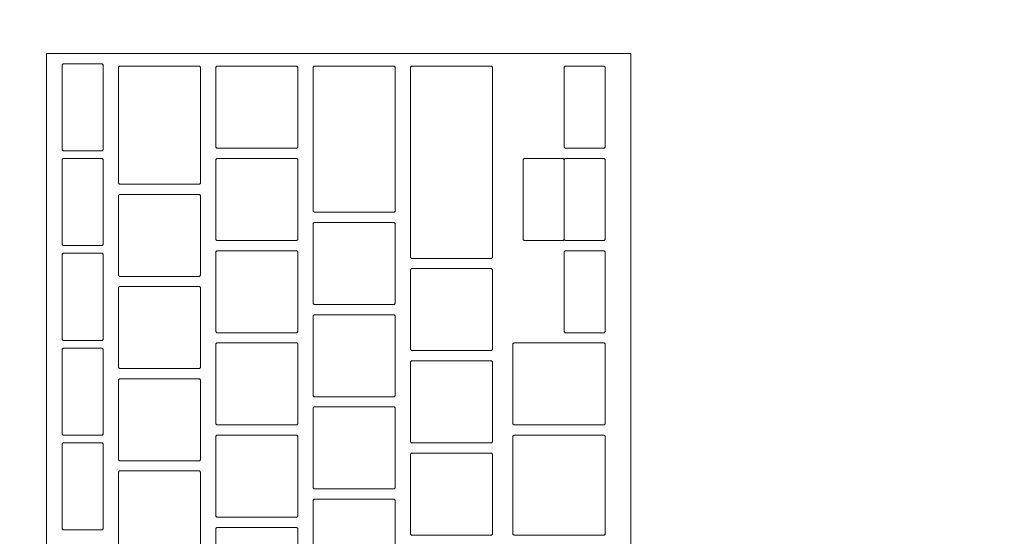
# Model space of a CAD drawing. Header units: metres. Extents: x -3.6 to 84.5, y -11 to 16.8.
# Tile 305 of 656: x 26.32 to 26.512, y 12.065 to 12.166. Entities that reach past the tile are written whole.
import ezdxf

# ---------------------------------------------------------------- set-up
doc = ezdxf.new("R2010")
doc.units = ezdxf.units.M
doc.header["$MEASUREMENT"] = 0
doc.linetypes.add('Wipeout_Contour', pattern=[1, 0, -1])
doc.layers.add('152 - Bemaßung_ Beschriftung.Ausbau', color=7, linetype='Continuous')
doc.layers.add('701 - Einrichtung.Möbel', color=7, linetype='Continuous')
doc.styles.add('ERSTELLTER_STIL_2', font='txt')
doc.dimstyles.new('ERSTELLTER_STIL__1', dxfattribs={"dimtxt": 0.1, "dimasz": 0.0532, "dimexe": 0.18, "dimexo": 0.0625, "dimgap": 0, "dimtad": 1, "dimzin": 0, "dimdsep": 46, "dimtxsty": 'ERSTELLTER_STIL_2', "dimblk": 'ARROWHEAD_2', "dimblk1": 'ARROWHEAD_2', "dimblk2": 'ARROWHEAD_2', "dimcen": 0.09, "dimse1": 1, "dimse2": 1, "dimclrd": 7, "dimclre": 7, "dimclrt": 7, "dimazin": 0, "dimtfac": 1, "dimtdec": 4, "dimtmove": 0, "dimatfit": 3, "dimfxl": 1, "dimtolj": 1, "dimtzin": 0, "dimarcsym": 0})
doc.dimstyles.new('ERSTELLTER_STIL__3', dxfattribs={"dimtxt": 0.1, "dimasz": 0.0532, "dimexe": 0.18, "dimexo": 0.0625, "dimgap": 0, "dimtad": 1, "dimtih": 1, "dimtoh": 1, "dimzin": 0, "dimdsep": 46, "dimtxsty": 'ERSTELLTER_STIL_2', "dimblk": 'ARROWHEAD_2', "dimblk1": 'ARROWHEAD_2', "dimblk2": 'ARROWHEAD_2', "dimcen": 0.09, "dimse1": 1, "dimse2": 1, "dimclrd": 7, "dimclre": 7, "dimclrt": 7, "dimazin": 0, "dimtfac": 1, "dimtdec": 4, "dimtmove": 0, "dimatfit": 3, "dimfxl": 1, "dimtolj": 1, "dimtzin": 0, "dimarcsym": 0})

# ---------------------------------------------------------------- blocks, each defined once
blk = doc.blocks.new('*D375')
at = {"layer": '152 - Bemaßung_ Beschriftung.Ausbau', "color": 7, "linetype": 'Continuous', "lineweight": 5}
for p, q in [((25.795, 15.3025), (25.795, 15.4075)), ((25.68021, 15.39), (25.63979, 15.32)), ((25.81521, 15.39), (25.77479, 15.32)), ((25.66, 15.355), (25.795, 15.355)), ((25.795, 15.355), (29.255, 15.355))]:
    blk.add_line(p, q, dxfattribs=at)
blk = doc.blocks.new('ARROWHEAD_2')
at = {"color": 0, "linetype": 'Continuous', "lineweight": 0}
for p, q in [((-0.3781, -0.655), (0.3781, 0.655)), ((0, 0), (-1, 0))]:
    blk.add_line(p, q, dxfattribs=at)
blk = doc.blocks.new('*D376')
at = {"layer": '152 - Bemaßung_ Beschriftung.Ausbau', "color": 7, "linetype": 'Continuous', "lineweight": 5}
for p, q in [((25.81521, 15.39), (25.77479, 15.32)), ((29.27521, 15.39), (29.23479, 15.32)), ((25.795, 15.355), (29.255, 15.355))]:
    blk.add_line(p, q, dxfattribs=at)
at = {"layer": '152 - Bemaßung_ Beschriftung.Ausbau', "color": 7, "lineweight": 5, "char_height": 0.1, "attachment_point": 7, "style": 'ERSTELLTER_STIL_2'}
for s, insert in [('\\A1;{\\pql;\\fArial|b0|i0|c0|p38;13\\fArial|b0|i0|c0|p38;\\A1{\\H.66x;\\S25^  ;}}', (28.98283, 15.37329)), ('\\A1;{\\pql;\\fArial|b0|i0|c0|p38;3,46}', (27.266, 15.375))]:
    blk.add_mtext(s, dxfattribs=dict(at, insert=insert))
blk = doc.blocks.new('*D377')
at = {"layer": '152 - Bemaßung_ Beschriftung.Ausbau', "color": 7, "linetype": 'Continuous', "lineweight": 5}
for p, q in [((29.255, 15.3025), (29.255, 15.4075)), ((29.3875, 15.3025), (29.3875, 15.4075)), ((29.27521, 15.39), (29.23479, 15.32)), ((29.40771, 15.39), (29.36729, 15.32)), ((25.795, 15.355), (29.255, 15.355)), ((29.255, 15.355), (29.3875, 15.355)), ((29.3875, 15.355), (36.4575, 15.355))]:
    blk.add_line(p, q, dxfattribs=at)
blk = doc.blocks.new('*D648')
at = {"layer": '152 - Bemaßung_ Beschriftung.Ausbau', "color": 7, "linetype": 'Continuous', "lineweight": 5}
for p, q in [((-1.675, 13.455), (-1.675, 13.695)), ((-1.71, 13.47521), (-1.64, 13.43479)), ((-1.6225, 13.455), (-1.7275, 13.455)), ((-1.675, 0.245), (-1.675, 13.455)), ((-1.71, 0.26521), (-1.64, 0.22479)), ((-1.6225, 0.245), (-1.7275, 0.245)), ((-1.675, 0.005), (-1.675, 0.245))]:
    blk.add_line(p, q, dxfattribs=at)
at = {"layer": '152 - Bemaßung_ Beschriftung.Ausbau', "color": 7, "lineweight": 5, "insert": (-1.695, 6.67903), "char_height": 0.1, "attachment_point": 7, "rotation": 90, "style": 'ERSTELLTER_STIL_2'}
blk.add_mtext('\\A1;{\\pql;\\fArial|b0|i0|c0|p38;13,21}', dxfattribs=at)

msp = doc.modelspace()

# ---------------------------------------------------------------- wipeouts: each hides what was drawn before it
at = {"color": 254, "linetype": 'Wipeout_Contour', "lineweight": 0, "ltscale": 116.037036}
msp.add_wipeout([(25.93999, 11.075), (26.83999, 11.075), (26.83999, 12.975), (25.93999, 12.975)], dxfattribs=at).dxf.layer = '701 - Einrichtung.Möbel'

# ---------------------------------------------------------------- next in the draw order: wipeouts: each hides what was drawn before it
at = {"color": 254, "linetype": 'Wipeout_Contour', "lineweight": 0, "ltscale": 115.992173}
msp.add_wipeout([(26.43909, 11.89722), (26.43909, 12.15922), (26.32509, 12.15922), (26.32509, 11.89722)], dxfattribs=at).dxf.layer = '701 - Einrichtung.Möbel'

# ---------------------------------------------------------------- next in the draw order: linework, layer by layer
at = {"layer": '701 - Einrichtung.Möbel', "color": 7, "linetype": 'Continuous', "lineweight": 5, "flags": 128}
msp.add_lwpolyline([(26.43909, 11.89722), (26.43909, 12.15922), (26.32509, 12.15922), (26.32509, 11.89722)], close=True, dxfattribs=at)

# ---------------------------------------------------------------- next in the draw order: wipeouts: each hides what was drawn before it
at = {"color": 254, "linetype": 'Wipeout_Contour', "lineweight": 0, "ltscale": 260.579523}
msp.add_wipeout([(26.33609, 12.14872), (26.33609, 12.15702), (26.33589, 12.15722), (26.32829, 12.15722), (26.32809, 12.15702), (26.32809, 12.14042), (26.32829, 12.14022), (26.33589, 12.14022), (26.33609, 12.14042)], dxfattribs=at).dxf.layer = '701 - Einrichtung.Möbel'
at = {"color": 254, "linetype": 'Wipeout_Contour', "lineweight": 0, "ltscale": 260.692767}
msp.add_wipeout([(26.35509, 12.14522), (26.35509, 12.15652), (26.35489, 12.15672), (26.33929, 12.15672), (26.33909, 12.15652), (26.33909, 12.13392), (26.33929, 12.13372), (26.35489, 12.13372), (26.35509, 12.13392)], dxfattribs=at).dxf.layer = '701 - Einrichtung.Möbel'
at = {"color": 254, "linetype": 'Wipeout_Contour', "lineweight": 0, "ltscale": 260.860819}
msp.add_wipeout([(26.37409, 12.14872), (26.37409, 12.15652), (26.37389, 12.15672), (26.35829, 12.15672), (26.35809, 12.15652), (26.35809, 12.14092), (26.35829, 12.14072), (26.37389, 12.14072), (26.37409, 12.14092)], dxfattribs=at).dxf.layer = '701 - Einrichtung.Möbel'
at = {"color": 254, "linetype": 'Wipeout_Contour', "lineweight": 0, "ltscale": 260.993101}
msp.add_wipeout([(26.39309, 12.14247), (26.39309, 12.15652), (26.39289, 12.15672), (26.37729, 12.15672), (26.37709, 12.15652), (26.37709, 12.12842), (26.37729, 12.12822), (26.39289, 12.12822), (26.39309, 12.12842)], dxfattribs=at).dxf.layer = '701 - Einrichtung.Möbel'
at = {"color": 254, "linetype": 'Wipeout_Contour', "lineweight": 0, "ltscale": 261.131742}
msp.add_wipeout([(26.41209, 12.13797), (26.41209, 12.15652), (26.41189, 12.15672), (26.39629, 12.15672), (26.39609, 12.15652), (26.39609, 12.11942), (26.39629, 12.11922), (26.41189, 12.11922), (26.41209, 12.11942)], dxfattribs=at).dxf.layer = '701 - Einrichtung.Möbel'
at = {"color": 254, "linetype": 'Wipeout_Contour', "lineweight": 0, "ltscale": 261.380193}
msp.add_wipeout([(26.43409, 12.14872), (26.43409, 12.15652), (26.43389, 12.15672), (26.42629, 12.15672), (26.42609, 12.15652), (26.42609, 12.14092), (26.42629, 12.14072), (26.43389, 12.14072), (26.43409, 12.14092)], dxfattribs=at).dxf.layer = '701 - Einrichtung.Möbel'
at = {"color": 254, "linetype": 'Wipeout_Contour', "lineweight": 0, "ltscale": 260.509704}
msp.add_wipeout([(26.33609, 12.13022), (26.33609, 12.13852), (26.33589, 12.13872), (26.32829, 12.13872), (26.32809, 12.13852), (26.32809, 12.12192), (26.32829, 12.12172), (26.33589, 12.12172), (26.33609, 12.12192)], dxfattribs=at).dxf.layer = '701 - Einrichtung.Möbel'
at = {"color": 254, "linetype": 'Wipeout_Contour', "lineweight": 0, "ltscale": 260.792958}
msp.add_wipeout([(26.37409, 12.13072), (26.37409, 12.13852), (26.37389, 12.13872), (26.35829, 12.13872), (26.35809, 12.13852), (26.35809, 12.12292), (26.35829, 12.12272), (26.37389, 12.12272), (26.37409, 12.12292)], dxfattribs=at).dxf.layer = '701 - Einrichtung.Möbel'
at = {"color": 254, "linetype": 'Wipeout_Contour', "lineweight": 0, "ltscale": 261.312467}
msp.add_wipeout([(26.43409, 12.13072), (26.43409, 12.13852), (26.43389, 12.13872), (26.42629, 12.13872), (26.42609, 12.13852), (26.42609, 12.12292), (26.42629, 12.12272), (26.43389, 12.12272), (26.43409, 12.12292)], dxfattribs=at).dxf.layer = '701 - Einrichtung.Möbel'
at = {"color": 254, "linetype": 'Wipeout_Contour', "lineweight": 0, "ltscale": 260.611315}
msp.add_wipeout([(26.35509, 12.12372), (26.35509, 12.13152), (26.35489, 12.13172), (26.33929, 12.13172), (26.33909, 12.13152), (26.33909, 12.11592), (26.33929, 12.11572), (26.35489, 12.11572), (26.35509, 12.11592)], dxfattribs=at).dxf.layer = '701 - Einrichtung.Möbel'
at = {"color": 254, "linetype": 'Wipeout_Contour', "lineweight": 0, "ltscale": 260.901189}
msp.add_wipeout([(26.39309, 12.11822), (26.39309, 12.12602), (26.39289, 12.12622), (26.37729, 12.12622), (26.37709, 12.12602), (26.37709, 12.11042), (26.37729, 12.11022), (26.39289, 12.11022), (26.39309, 12.11042)], dxfattribs=at).dxf.layer = '701 - Einrichtung.Möbel'
at = {"color": 254, "linetype": 'Wipeout_Contour', "lineweight": 0, "ltscale": 260.439972}
msp.add_wipeout([(26.33609, 12.11172), (26.33609, 12.12002), (26.33589, 12.12022), (26.32829, 12.12022), (26.32809, 12.12002), (26.32809, 12.10342), (26.32829, 12.10322), (26.33589, 12.10322), (26.33609, 12.10342)], dxfattribs=at).dxf.layer = '701 - Einrichtung.Möbel'
at = {"color": 254, "linetype": 'Wipeout_Contour', "lineweight": 0, "ltscale": 260.725181}
msp.add_wipeout([(26.37409, 12.11272), (26.37409, 12.12052), (26.37389, 12.12072), (26.35829, 12.12072), (26.35809, 12.12052), (26.35809, 12.10492), (26.35829, 12.10472), (26.37389, 12.10472), (26.37409, 12.10492)], dxfattribs=at).dxf.layer = '701 - Einrichtung.Möbel'
at = {"color": 254, "linetype": 'Wipeout_Contour', "lineweight": 0, "ltscale": 261.244824}
msp.add_wipeout([(26.43409, 12.11272), (26.43409, 12.12052), (26.43389, 12.12072), (26.42629, 12.12072), (26.42609, 12.12052), (26.42609, 12.10492), (26.42629, 12.10472), (26.43389, 12.10472), (26.43409, 12.10492)], dxfattribs=at).dxf.layer = '701 - Einrichtung.Möbel'
at = {"color": 254, "linetype": 'Wipeout_Contour', "lineweight": 0, "ltscale": 261.022686}
msp.add_wipeout([(26.41209, 12.10922), (26.41209, 12.11702), (26.41189, 12.11722), (26.39629, 12.11722), (26.39609, 12.11702), (26.39609, 12.10142), (26.39629, 12.10122), (26.41189, 12.10122), (26.41209, 12.10142)], dxfattribs=at).dxf.layer = '701 - Einrichtung.Möbel'
at = {"color": 254, "linetype": 'Wipeout_Contour', "lineweight": 0, "ltscale": 260.543529}
msp.add_wipeout([(26.35509, 12.10572), (26.35509, 12.11352), (26.35489, 12.11372), (26.33929, 12.11372), (26.33909, 12.11352), (26.33909, 12.09792), (26.33929, 12.09772), (26.35489, 12.09772), (26.35509, 12.09792)], dxfattribs=at).dxf.layer = '701 - Einrichtung.Möbel'
at = {"color": 254, "linetype": 'Wipeout_Contour', "lineweight": 0, "ltscale": 260.833509}
msp.add_wipeout([(26.39309, 12.10022), (26.39309, 12.10802), (26.39289, 12.10822), (26.37729, 12.10822), (26.37709, 12.10802), (26.37709, 12.09242), (26.37729, 12.09222), (26.39289, 12.09222), (26.39309, 12.09242)], dxfattribs=at).dxf.layer = '701 - Einrichtung.Möbel'
at = {"color": 254, "linetype": 'Wipeout_Contour', "lineweight": 0, "ltscale": 260.370327}
msp.add_wipeout([(26.33609, 12.09322), (26.33609, 12.10152), (26.33589, 12.10172), (26.32829, 12.10172), (26.32809, 12.10152), (26.32809, 12.08492), (26.32829, 12.08472), (26.33589, 12.08472), (26.33609, 12.08492)], dxfattribs=at).dxf.layer = '701 - Einrichtung.Möbel'
at = {"color": 254, "linetype": 'Wipeout_Contour', "lineweight": 0, "ltscale": 260.657486}
msp.add_wipeout([(26.37409, 12.09472), (26.37409, 12.10252), (26.37389, 12.10272), (26.35829, 12.10272), (26.35809, 12.10252), (26.35809, 12.08692), (26.35829, 12.08672), (26.37389, 12.08672), (26.37409, 12.08692)], dxfattribs=at).dxf.layer = '701 - Einrichtung.Möbel'
at = {"color": 254, "linetype": 'Wipeout_Contour', "lineweight": 0, "ltscale": 261.140869}
msp.add_wipeout([(26.43409, 12.09472), (26.43409, 12.10252), (26.43389, 12.10272), (26.41629, 12.10272), (26.41609, 12.10252), (26.41609, 12.08692), (26.41629, 12.08672), (26.43389, 12.08672), (26.43409, 12.08692)], dxfattribs=at).dxf.layer = '701 - Einrichtung.Möbel'
at = {"color": 254, "linetype": 'Wipeout_Contour', "lineweight": 0, "ltscale": 260.955088}
msp.add_wipeout([(26.41209, 12.09122), (26.41209, 12.09902), (26.41189, 12.09922), (26.39629, 12.09922), (26.39609, 12.09902), (26.39609, 12.08342), (26.39629, 12.08322), (26.41189, 12.08322), (26.41209, 12.08342)], dxfattribs=at).dxf.layer = '701 - Einrichtung.Möbel'
at = {"color": 254, "linetype": 'Wipeout_Contour', "lineweight": 0, "ltscale": 260.475827}
msp.add_wipeout([(26.35509, 12.08772), (26.35509, 12.09552), (26.35489, 12.09572), (26.33929, 12.09572), (26.33909, 12.09552), (26.33909, 12.07992), (26.33929, 12.07972), (26.35489, 12.07972), (26.35509, 12.07992)], dxfattribs=at).dxf.layer = '701 - Einrichtung.Möbel'
at = {"color": 254, "linetype": 'Wipeout_Contour', "lineweight": 0, "ltscale": 260.765913}
msp.add_wipeout([(26.39309, 12.08222), (26.39309, 12.09002), (26.39289, 12.09022), (26.37729, 12.09022), (26.37709, 12.09002), (26.37709, 12.07442), (26.37729, 12.07422), (26.39289, 12.07422), (26.39309, 12.07442)], dxfattribs=at).dxf.layer = '701 - Einrichtung.Möbel'
at = {"color": 254, "linetype": 'Wipeout_Contour', "lineweight": 0, "ltscale": 260.589875}
msp.add_wipeout([(26.37409, 12.07672), (26.37409, 12.08452), (26.37389, 12.08472), (26.35829, 12.08472), (26.35809, 12.08452), (26.35809, 12.06892), (26.35829, 12.06872), (26.37389, 12.06872), (26.37409, 12.06892)], dxfattribs=at).dxf.layer = '701 - Einrichtung.Möbel'
at = {"color": 254, "linetype": 'Wipeout_Contour', "lineweight": 0, "ltscale": 261.067033}
msp.add_wipeout([(26.43409, 12.07497), (26.43409, 12.08452), (26.43389, 12.08472), (26.41629, 12.08472), (26.41609, 12.08452), (26.41609, 12.06542), (26.41629, 12.06522), (26.43389, 12.06522), (26.43409, 12.06542)], dxfattribs=at).dxf.layer = '701 - Einrichtung.Möbel'
at = {"color": 254, "linetype": 'Wipeout_Contour', "lineweight": 0, "ltscale": 260.300771}
msp.add_wipeout([(26.33609, 12.07472), (26.33609, 12.08302), (26.33589, 12.08322), (26.32829, 12.08322), (26.32809, 12.08302), (26.32809, 12.06642), (26.32829, 12.06622), (26.33589, 12.06622), (26.33609, 12.06642)], dxfattribs=at).dxf.layer = '701 - Einrichtung.Möbel'
at = {"color": 254, "linetype": 'Wipeout_Contour', "lineweight": 0, "ltscale": 260.887573}
msp.add_wipeout([(26.41209, 12.07322), (26.41209, 12.08102), (26.41189, 12.08122), (26.39629, 12.08122), (26.39609, 12.08102), (26.39609, 12.06542), (26.39629, 12.06522), (26.41189, 12.06522), (26.41209, 12.06542)], dxfattribs=at).dxf.layer = '701 - Einrichtung.Möbel'
at = {"color": 254, "linetype": 'Wipeout_Contour', "lineweight": 0, "ltscale": 260.408207}
msp.add_wipeout([(26.35509, 12.06972), (26.35509, 12.07752), (26.35489, 12.07772), (26.33929, 12.07772), (26.33909, 12.07752), (26.33909, 12.06192), (26.33929, 12.06172), (26.35489, 12.06172), (26.35509, 12.06192)], dxfattribs=at).dxf.layer = '701 - Einrichtung.Möbel'
at = {"color": 254, "linetype": 'Wipeout_Contour', "lineweight": 0, "ltscale": 260.698399}
msp.add_wipeout([(26.39309, 12.06422), (26.39309, 12.07202), (26.39289, 12.07222), (26.37729, 12.07222), (26.37709, 12.07202), (26.37709, 12.05642), (26.37729, 12.05622), (26.39289, 12.05622), (26.39309, 12.05642)], dxfattribs=at).dxf.layer = '701 - Einrichtung.Möbel'
at = {"color": 254, "linetype": 'Wipeout_Contour', "lineweight": 0, "ltscale": 260.522346}
msp.add_wipeout([(26.37409, 12.05872), (26.37409, 12.06652), (26.37389, 12.06672), (26.35829, 12.06672), (26.35809, 12.06652), (26.35809, 12.05092), (26.35829, 12.05072), (26.37389, 12.05072), (26.37409, 12.05092)], dxfattribs=at).dxf.layer = '701 - Einrichtung.Möbel'

# ---------------------------------------------------------------- next in the draw order: linework, layer by layer
at = {"layer": '701 - Einrichtung.Möbel', "color": 7, "linetype": 'Continuous', "lineweight": 5, "flags": 128}
for points in [[(26.33609, 12.14872), (26.33609, 12.15702), (26.33589, 12.15722), (26.32829, 12.15722), (26.32809, 12.15702), (26.32809, 12.14042), (26.32829, 12.14022), (26.33589, 12.14022), (26.33609, 12.14042)], [(26.35509, 12.14522), (26.35509, 12.15652), (26.35489, 12.15672), (26.33929, 12.15672), (26.33909, 12.15652), (26.33909, 12.13392), (26.33929, 12.13372), (26.35489, 12.13372), (26.35509, 12.13392)], [(26.37409, 12.14872), (26.37409, 12.15652), (26.37389, 12.15672), (26.35829, 12.15672), (26.35809, 12.15652), (26.35809, 12.14092), (26.35829, 12.14072), (26.37389, 12.14072), (26.37409, 12.14092)], [(26.39309, 12.14247), (26.39309, 12.15652), (26.39289, 12.15672), (26.37729, 12.15672), (26.37709, 12.15652), (26.37709, 12.12842), (26.37729, 12.12822), (26.39289, 12.12822), (26.39309, 12.12842)], [(26.41209, 12.13797), (26.41209, 12.15652), (26.41189, 12.15672), (26.39629, 12.15672), (26.39609, 12.15652), (26.39609, 12.11942), (26.39629, 12.11922), (26.41189, 12.11922), (26.41209, 12.11942)], [(26.43409, 12.14872), (26.43409, 12.15652), (26.43389, 12.15672), (26.42629, 12.15672), (26.42609, 12.15652), (26.42609, 12.14092), (26.42629, 12.14072), (26.43389, 12.14072), (26.43409, 12.14092)], [(26.33609, 12.13022), (26.33609, 12.13852), (26.33589, 12.13872), (26.32829, 12.13872), (26.32809, 12.13852), (26.32809, 12.12192), (26.32829, 12.12172), (26.33589, 12.12172), (26.33609, 12.12192)], [(26.37409, 12.13072), (26.37409, 12.13852), (26.37389, 12.13872), (26.35829, 12.13872), (26.35809, 12.13852), (26.35809, 12.12292), (26.35829, 12.12272), (26.37389, 12.12272), (26.37409, 12.12292)], [(26.43409, 12.13072), (26.43409, 12.13852), (26.43389, 12.13872), (26.42629, 12.13872), (26.42609, 12.13852), (26.42609, 12.12292), (26.42629, 12.12272), (26.43389, 12.12272), (26.43409, 12.12292)], [(26.35509, 12.12372), (26.35509, 12.13152), (26.35489, 12.13172), (26.33929, 12.13172), (26.33909, 12.13152), (26.33909, 12.11592), (26.33929, 12.11572), (26.35489, 12.11572), (26.35509, 12.11592)], [(26.39309, 12.11822), (26.39309, 12.12602), (26.39289, 12.12622), (26.37729, 12.12622), (26.37709, 12.12602), (26.37709, 12.11042), (26.37729, 12.11022), (26.39289, 12.11022), (26.39309, 12.11042)], [(26.33609, 12.11172), (26.33609, 12.12002), (26.33589, 12.12022), (26.32829, 12.12022), (26.32809, 12.12002), (26.32809, 12.10342), (26.32829, 12.10322), (26.33589, 12.10322), (26.33609, 12.10342)], [(26.37409, 12.11272), (26.37409, 12.12052), (26.37389, 12.12072), (26.35829, 12.12072), (26.35809, 12.12052), (26.35809, 12.10492), (26.35829, 12.10472), (26.37389, 12.10472), (26.37409, 12.10492)], [(26.43409, 12.11272), (26.43409, 12.12052), (26.43389, 12.12072), (26.42629, 12.12072), (26.42609, 12.12052), (26.42609, 12.10492), (26.42629, 12.10472), (26.43389, 12.10472), (26.43409, 12.10492)], [(26.41209, 12.10922), (26.41209, 12.11702), (26.41189, 12.11722), (26.39629, 12.11722), (26.39609, 12.11702), (26.39609, 12.10142), (26.39629, 12.10122), (26.41189, 12.10122), (26.41209, 12.10142)], [(26.35509, 12.10572), (26.35509, 12.11352), (26.35489, 12.11372), (26.33929, 12.11372), (26.33909, 12.11352), (26.33909, 12.09792), (26.33929, 12.09772), (26.35489, 12.09772), (26.35509, 12.09792)], [(26.39309, 12.10022), (26.39309, 12.10802), (26.39289, 12.10822), (26.37729, 12.10822), (26.37709, 12.10802), (26.37709, 12.09242), (26.37729, 12.09222), (26.39289, 12.09222), (26.39309, 12.09242)], [(26.33609, 12.09322), (26.33609, 12.10152), (26.33589, 12.10172), (26.32829, 12.10172), (26.32809, 12.10152), (26.32809, 12.08492), (26.32829, 12.08472), (26.33589, 12.08472), (26.33609, 12.08492)], [(26.37409, 12.09472), (26.37409, 12.10252), (26.37389, 12.10272), (26.35829, 12.10272), (26.35809, 12.10252), (26.35809, 12.08692), (26.35829, 12.08672), (26.37389, 12.08672), (26.37409, 12.08692)], [(26.43409, 12.09472), (26.43409, 12.10252), (26.43389, 12.10272), (26.41629, 12.10272), (26.41609, 12.10252), (26.41609, 12.08692), (26.41629, 12.08672), (26.43389, 12.08672), (26.43409, 12.08692)], [(26.41209, 12.09122), (26.41209, 12.09902), (26.41189, 12.09922), (26.39629, 12.09922), (26.39609, 12.09902), (26.39609, 12.08342), (26.39629, 12.08322), (26.41189, 12.08322), (26.41209, 12.08342)], [(26.35509, 12.08772), (26.35509, 12.09552), (26.35489, 12.09572), (26.33929, 12.09572), (26.33909, 12.09552), (26.33909, 12.07992), (26.33929, 12.07972), (26.35489, 12.07972), (26.35509, 12.07992)], [(26.39309, 12.08222), (26.39309, 12.09002), (26.39289, 12.09022), (26.37729, 12.09022), (26.37709, 12.09002), (26.37709, 12.07442), (26.37729, 12.07422), (26.39289, 12.07422), (26.39309, 12.07442)], [(26.37409, 12.07672), (26.37409, 12.08452), (26.37389, 12.08472), (26.35829, 12.08472), (26.35809, 12.08452), (26.35809, 12.06892), (26.35829, 12.06872), (26.37389, 12.06872), (26.37409, 12.06892)], [(26.43409, 12.07497), (26.43409, 12.08452), (26.43389, 12.08472), (26.41629, 12.08472), (26.41609, 12.08452), (26.41609, 12.06542), (26.41629, 12.06522), (26.43389, 12.06522), (26.43409, 12.06542)], [(26.33609, 12.07472), (26.33609, 12.08302), (26.33589, 12.08322), (26.32829, 12.08322), (26.32809, 12.08302), (26.32809, 12.06642), (26.32829, 12.06622), (26.33589, 12.06622), (26.33609, 12.06642)], [(26.41209, 12.07322), (26.41209, 12.08102), (26.41189, 12.08122), (26.39629, 12.08122), (26.39609, 12.08102), (26.39609, 12.06542), (26.39629, 12.06522), (26.41189, 12.06522), (26.41209, 12.06542)], [(26.35509, 12.06972), (26.35509, 12.07752), (26.35489, 12.07772), (26.33929, 12.07772), (26.33909, 12.07752), (26.33909, 12.06192), (26.33929, 12.06172), (26.35489, 12.06172), (26.35509, 12.06192)], [(26.39309, 12.06422), (26.39309, 12.07202), (26.39289, 12.07222), (26.37729, 12.07222), (26.37709, 12.07202), (26.37709, 12.05642), (26.37729, 12.05622), (26.39289, 12.05622), (26.39309, 12.05642)], [(26.37409, 12.05872), (26.37409, 12.06652), (26.37389, 12.06672), (26.35829, 12.06672), (26.35809, 12.06652), (26.35809, 12.05092), (26.35829, 12.05072), (26.37389, 12.05072), (26.37409, 12.05092)]]:
    msp.add_lwpolyline(points, close=True, dxfattribs=at)

# ---------------------------------------------------------------- next in the draw order: wipeouts: each hides what was drawn before it
at = {"color": 254, "linetype": 'Wipeout_Contour', "lineweight": 0, "ltscale": 261.247064}
msp.add_wipeout([(26.42609, 12.13072), (26.42609, 12.13852), (26.42589, 12.13872), (26.41829, 12.13872), (26.41809, 12.13852), (26.41809, 12.12292), (26.41829, 12.12272), (26.42589, 12.12272), (26.42609, 12.12292)], dxfattribs=at).dxf.layer = '701 - Einrichtung.Möbel'

# ---------------------------------------------------------------- next in the draw order: linework, layer by layer
at = {"layer": '701 - Einrichtung.Möbel', "color": 7, "linetype": 'Continuous', "lineweight": 5, "flags": 128}
msp.add_lwpolyline([(26.42609, 12.13072), (26.42609, 12.13852), (26.42589, 12.13872), (26.41829, 12.13872), (26.41809, 12.13852), (26.41809, 12.12292), (26.41829, 12.12272), (26.42589, 12.12272), (26.42609, 12.12292)], close=True, dxfattribs=at)

# ---------------------------------------------------------------- next in the draw order: dimensions: what is measured, and where the dimension line sits
at = {"layer": '152 - Bemaßung_ Beschriftung.Ausbau', "color": 7, "linetype": 'Continuous', "lineweight": 5}
for base, p1, p2, picture, middle in [((29.255, 15.355), (25.795, 10.73156), (29.255, 10.61999), '*D376', (27.39588, 15.425)), ((25.795, 15.355), (25.66, 10.7315611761), (25.795, 10.7315611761), '*D375', (25.6492080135, 15.4250000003)), ((29.3875, 15.355), (29.255, 10.61999), (29.3875, 10.61999), '*D377', (29.23224, 15.425))]:
    dim = msp.add_linear_dim(base=base, p1=p1, p2=p2, dimstyle='ERSTELLTER_STIL__3', dxfattribs=at)
    dim.commit()
    dim.dimension.update_dxf_attribs({"geometry": picture, "text_midpoint": middle, "dimtype": 160})
dim = msp.add_linear_dim(base=(-1.675, 13.455), p1=(22.1775, 0.245), p2=(31.13001, 13.455), angle=90, dimstyle='ERSTELLTER_STIL__1', dxfattribs=at)
dim.commit()
dim.dimension.update_dxf_attribs({"geometry": '*D648', "text_midpoint": (-1.745, 6.84703), "dimtype": 160, "text_rotation": 90})

doc.saveas('drawing.dxf')
